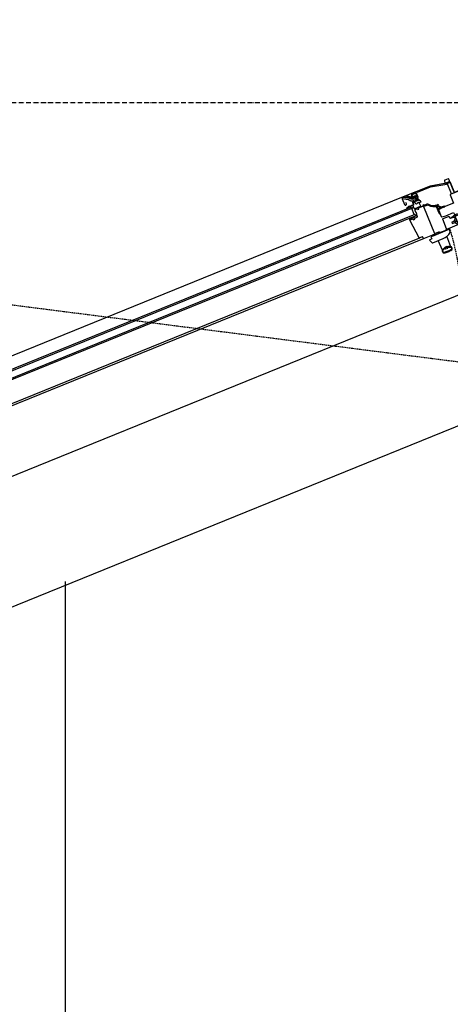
# Model space of a CAD drawing. Header units: millimetres. Extents: x -297000 to 504135, y -166520 to 252050.
# Tile 292 of 416: x 16853 to 17908, y -9113 to -6697. Entities that reach past the tile are written whole.
import ezdxf

# ---------------------------------------------------------------- set-up
doc = ezdxf.new("R2010")
doc.units = ezdxf.units.MM
doc.header["$MEASUREMENT"] = 0
for name, pattern in [('ACAD_ISO10W100', [18, 12, -3, 0, -3]), ('CENTER', [50.800000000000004, 31.75, -6.349999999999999, 6.349999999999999, -6.349999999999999]), ('HIDDEN2', [4.762499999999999, 3.175, -1.5875])]:
    doc.linetypes.add(name, pattern=pattern)
for name, color, linetype in [('040_AXPRI_B', 9, 'CENTER'), ('220_WALIN_E', 1, 'Continuous'), ('310_WINDO_E', 1, 'Continuous'), ('310_WINDO_G', 1, 'Continuous')]:
    doc.layers.add(name, color=color, linetype=linetype)

# ---------------------------------------------------------------- blocks, each defined once
blk = doc.blocks.new('GRID02')
at = {"layer": '040_AXPRI_B', "linetype": 'ACAD_ISO10W100'}
blk.add_lwpolyline([(-4000, 8700), (27199.99999785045, 8700)], dxfattribs=at)
blk = doc.blocks.new('VELUX')
at = {"layer": '310_WINDO_E', "color": 8, "linetype": 'HIDDEN2'}
blk.add_lwpolyline([(-184.5886118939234, -309.8431769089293), (-1556.357164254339, 462.4099769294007)], dxfattribs=at)
at = {"layer": '310_WINDO_E', "color": 8}
for points in [[(-161.6204545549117, 118.7208211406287), (-1665.873654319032, 118.7208211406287), (-1665.873654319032, 77.01371055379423)], [(-152.5837629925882, 5.019762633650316), (-1558.883764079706, 5.001187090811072)], [(-1550.133784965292, 10.0001629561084), (-161.3325716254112, 10.02078669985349)], [(-121.190602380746, -38.45033588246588), (-121.9175979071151, -12.64448707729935)], [(-99.1848527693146, -38.45439188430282), (-98.40717948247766, -10.94626253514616)], [(-50.58843390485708, -155.8921760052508), (-1615.588433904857, -155.8921760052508)]]:
    blk.add_lwpolyline(points, dxfattribs=at)
at = {"layer": '310_WINDO_E', "color": 8, "linetype": 'HIDDEN2'}
for centre, start, end in [((-887.9730166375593, 76.28388679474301), 149.9849371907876, 179.7231979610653), ((-852.9730166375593, 76.28388679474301), 329.9848841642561, 354.6872389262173)]:
    blk.add_arc(centre, 771.9007230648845, start, end, dxfattribs=at)
at = {"layer": '310_WINDO_G', "color": 2}
blk.add_line((-50.58855096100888, -35.89217599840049), (-50.5892532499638, -41.89217595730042), dxfattribs=at)
at = {"layer": '310_WINDO_G', "color": 3}
for points in [[(-23.12093343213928, 90.99732448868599), (-18.96818735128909, 95.14909854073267, -0.6681786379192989), (-17.77327054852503, 94.65398392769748), (-17.77473482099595, 82.14398401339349, -0.414213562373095), (-18.274793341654, 81.64404254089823), (-40.67479318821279, 81.64666441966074, -0.414213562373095), (-41.17473466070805, 82.14672294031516), (-41.1706192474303, 117.3067226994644, 0.4142135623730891), (-42.57045537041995, 118.7068865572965), (-51.71342464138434, 118.7079567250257, 0.3541185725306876), (-52.83840099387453, 117.797186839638), (-54.13506354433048, 111.700378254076, -0.414213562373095), (-54.96536815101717, 111.1613102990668), (-90.47045504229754, 118.7124931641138), (-161.6204545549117, 118.7208211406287, 0.4142135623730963), (-165.2708817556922, 115.071248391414), (-165.2726257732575, 100.1712484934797, 0.9999999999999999), (-160.5726258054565, 100.170698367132), (-160.5721985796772, 103.8206983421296)], [(-23.17448144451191, 84.30902156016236), (-23.17295981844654, 97.3090214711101, -0.9999999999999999), (-17.77295985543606, 97.3083894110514), (-17.78028707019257, 44.70838983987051, 0.414213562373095), (11.91623639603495, 15.0049137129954), (146.9162363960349, 15.0049137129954, 0.6681786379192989), (147.6235429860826, 16.71193771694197), (138.3981417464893, 22.13245171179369)], [(-1572.027334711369, 89.0317244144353), (-1578.642029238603, 89.80203719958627, 0.2338904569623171), (-1580.369612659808, 89.39856226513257, -0.5246925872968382), (-1582.90203691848, 90.11979978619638, 0.2464163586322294), (-1584.248284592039, 91.40103838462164), (-1590.624879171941, 93.2171003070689, 0.444655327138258), (-1593.142272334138, 91.64111606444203), (-1593.232182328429, 91.13155992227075, -0.3639702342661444), (-1594.217086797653, 90.30532337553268), (-1607.372097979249, 90.30686314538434, 0.3888787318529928), (-1611.357304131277, 86.65595255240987), (-1611.859791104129, 80.92023261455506, -0.3888787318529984), (-1612.856092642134, 80.0075049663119), (-1662.873303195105, 80.01335938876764, 0.4142135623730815), (-1665.873654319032, 77.01371055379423, 0.4142135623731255), (-1662.87400548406, 74.0133594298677), (-1660.874005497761, 74.0131253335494, -0.41421356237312), (-1659.87412255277, 73.01300829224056), (-1659.878710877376, 33.81269437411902, 1.106206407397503), (-1656.909033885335, 34.1126013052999), (-1657.827276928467, 37.31245428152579), (-1657.827042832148, 39.31245426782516)], [(-133.7732368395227, 91.91795567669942), (-131.6732368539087, 91.91770987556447, -0.4142135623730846), (-130.8733304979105, 91.11761624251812), (-130.8743605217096, 82.31761630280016, -0.414213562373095), (-132.0745009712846, 81.11775676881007), (-146.0745008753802, 81.11939544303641, -0.4142135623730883), (-147.2743604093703, 82.31953589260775), (-147.2735705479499, 89.06771052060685, 0.4477953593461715), (-149.8332897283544, 91.35326875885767), (-154.5041649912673, 90.82243176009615, -0.2635324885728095), (-155.2297859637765, 91.13109024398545, 0.5296731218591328), (-160.0201700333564, 90.85931185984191, -0.2489284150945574), (-160.6623930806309, 90.47177289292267), (-163.1880369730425, 90.33272055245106, 1.105060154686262), (-163.0147904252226, 88.28145128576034), (-160.1244181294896, 88.28111297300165)], [(-1651.188249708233, 55.27961874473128), (-1648.050242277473, 57.23995273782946, -0.5890450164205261), (-1646.520422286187, 56.39172557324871), (-1646.52113627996, 50.29172561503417, -0.4142135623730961), (-1676.824682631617, 19.99527238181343), (-1791.461411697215, 20.00869040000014, 0.0655434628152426), (-1791.720234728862, 19.9746465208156), (-1801.82500266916, 17.26834973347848)], [(-1651.429648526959, 37.5571118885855), (-1651.430121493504, 33.51632608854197, -0.9999999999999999), (-1653.380121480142, 33.51655433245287), (-1653.377617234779, 54.91155418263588, -0.4142135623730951), (-1649.727190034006, 58.56112693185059), (-1630.021215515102, 58.55882038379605, -0.41421356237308), (-1628.371408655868, 56.90862726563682), (-1628.37179997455, 53.56539928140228, -0.9999999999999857), (-1630.371799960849, 53.56563337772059), (-1630.371448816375, 56.56563335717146)]]:
    blk.add_lwpolyline(points, format="xyb", dxfattribs=at)
at = {"layer": '310_WINDO_G', "color": 1}
for points in [[(-139.7978607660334, 104.7955321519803), (-138.5080906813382, 106.0850003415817, 0.1989123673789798), (-138.3909002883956, 106.3678293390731, 0.4142135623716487), (-138.7908534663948, 106.7678761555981), (-139.7408534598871, 106.7679873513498, -0.4142135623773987), (-140.2407949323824, 107.2680458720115, -0.3639702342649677), (-139.8275613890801, 107.7604013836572), (-133.103774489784, 108.9451749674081, 0.3639702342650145), (-132.6905409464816, 109.4375304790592, 0.414213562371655), (-133.1904824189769, 109.9375889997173), (-140.1437862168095, 109.9384028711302, -0.5773502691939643), (-140.7498810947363, 110.9884738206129), (-138.1341668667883, 115.5177993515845, -0.267949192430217), (-137.7011249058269, 115.767748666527), (-130.289800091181, 115.7668811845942, -0.4142135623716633), (-129.789858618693, 115.2668226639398), (-129.7904906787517, 109.8668227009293, -0.4142135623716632), (-130.2905491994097, 109.3668812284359), (-130.6905491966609, 109.3669280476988, 0.4142135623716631), (-131.1906077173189, 108.8669865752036), (-131.1906462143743, 108.5380873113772, 0.3639702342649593), (-130.7775279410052, 108.0456350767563), (-129.153913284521, 107.7591520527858, -0.3639702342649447), (-128.7407950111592, 107.2666998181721, -0.4142135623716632), (-129.24085353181, 106.7667583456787), (-130.1908535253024, 106.7668695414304, 0.4142135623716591), (-130.5909003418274, 106.3669163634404, 0.1989123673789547), (-130.4737761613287, 106.0840599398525), (-128.0533488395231, 103.6630659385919, 0.1989123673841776), (-127.8205174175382, 103.5665920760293, 0.4142135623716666), (-127.4911895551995, 103.8958428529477), (-127.4896479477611, 117.0665534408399, 0.4142135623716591), (-128.4895308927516, 118.0666704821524), (-138.7400861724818, 118.0678702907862, 0.2679491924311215), (-139.6061700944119, 117.5679716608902), (-143.2840456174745, 111.1994259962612, -0.4663076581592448), (-144.0384676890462, 111.0664920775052), (-152.0248137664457, 117.7694252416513), (-161.6426720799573, 117.770550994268), (-160.4488154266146, 117.7704112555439), (-148.8212338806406, 110.588880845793, -0.1085948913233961), (-146.9712921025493, 108.7964028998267, 0.2315054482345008), (-141.2466054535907, 105.2717078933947, -0.1236823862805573), (-139.8532008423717, 104.8297117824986), (-134.4711718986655, 101.5056151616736), (-135.105502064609, 99.14563687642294, -0.2813554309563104), (-135.7817108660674, 98.62688935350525), (-138.8220059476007, 98.61614878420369), (-140.9055273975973, 99.90299184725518, 0.1113443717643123), (-142.153440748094, 100.3325340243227, -0.2130794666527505), (-150.9485267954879, 105.7548930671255, 0.1016607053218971), (-152.7057283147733, 107.4113896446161), (-164.5794259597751, 114.8236917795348, -0.4243871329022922), (-161.6426720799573, 117.770550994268)], [(-157.2100111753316, 115.7700321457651), (-153.4016905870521, 115.7695863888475, -0.1763269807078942), (-153.0803104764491, 115.6525709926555), (-144.9291209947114, 108.8112849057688, 0.3027756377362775), (-143.8264557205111, 108.6892253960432, -0.5622077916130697), (-141.4907949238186, 107.2681921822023), (-141.4910253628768, 105.2994379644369)], [(-135.2099738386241, 91.95839611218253, 0.01401238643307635), (-131.6732368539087, 91.91770987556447, -0.01401238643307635), (-135.2099738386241, 91.95839611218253, -0.7514281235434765), (-139.0579065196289, 91.17254945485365), (-139.6729935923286, 92.96826802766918, -0.1246883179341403), (-139.3429830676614, 94.2703952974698, 0.5118895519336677), (-139.5546578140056, 94.7086865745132), (-143.9784421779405, 95.48925302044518, 0.413478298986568), (-144.3258756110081, 95.24668750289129), (-145.1051307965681, 90.89423054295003, -1.050481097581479), (-145.6990392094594, 90.9742372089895), (-144.8429189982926, 97.23671808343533, -0.3749904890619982), (-143.2574762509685, 98.62000375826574), (-141.2455371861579, 98.61976826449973, -0.1316524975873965), (-140.7955513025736, 98.49913845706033), (-139.342288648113, 97.6598700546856, 0.1320706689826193), (-139.1918001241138, 97.61966046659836), (-135.0587461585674, 97.62597185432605, -0.2126525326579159), (-134.1525368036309, 97.26200115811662, 0.2029353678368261), (-133.7217827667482, 97.07960199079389), (-133.6922265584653, 97.07959853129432, 0.3048829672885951), (-133.1365723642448, 97.45304509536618), (-132.6580567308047, 98.62652373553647), (-132.6552872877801, 99.73594719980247, 0.6135550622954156), (-132.9578843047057, 99.92462593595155), (-133.7202858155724, 99.41608684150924, -0.9584509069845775), (-133.9411451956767, 99.74915340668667), (-133.1549585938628, 100.5186361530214, -0.2044135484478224), (-132.0720557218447, 100.9805120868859, -0.2044135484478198), (-130.9892610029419, 100.5183826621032), (-130.2032545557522, 99.74871589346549, -0.9584509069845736), (-130.4241918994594, 99.41570103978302), (-131.1864743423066, 99.92441859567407, 0.6135550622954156), (-131.4891155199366, 99.7358107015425), (-131.4866057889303, 98.62638661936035), (-131.0083648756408, 97.45279599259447, 0.3048829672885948), (-130.4527981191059, 97.07921936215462), (-130.423241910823, 97.07921590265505, 0.2029353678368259), (-129.9924451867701, 97.26151422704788, -0.5188654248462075), (-128.0541579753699, 96.95566547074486), (-127.7172286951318, 96.27052934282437, 0.1055898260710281), (-127.4586798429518, 95.94246278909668, -0.5722618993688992), (-127.0381744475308, 90.29196573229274, -0.2990716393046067), (-128.1338837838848, 90.21998866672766, 0.1581817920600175), (-131.6732368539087, 91.91770987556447)], [(-128.8068245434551, 98.25548291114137, -0.4931450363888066), (-129.2898599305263, 97.62612948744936), (-130.180828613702, 97.62623377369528, -0.3394542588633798), (-130.6637481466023, 97.99688077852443), (-130.8650946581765, 98.748668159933, -0.4931454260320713), (-130.5752727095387, 99.12627995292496), (-130.4662403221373, 99.12626719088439, 0.4931454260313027), (-130.1764183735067, 99.50387898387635), (-130.6723802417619, 101.355700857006, 0.3394542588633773), (-131.1552997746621, 101.726347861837), (-132.9946369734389, 101.7265631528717, 0.3394542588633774), (-133.4776432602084, 101.3560292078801), (-133.9740386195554, 99.50432348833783, 0.4931454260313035), (-133.6843050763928, 99.12664385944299), (-133.5752726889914, 99.12663109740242, -0.4931454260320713), (-133.2855391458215, 98.74895146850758), (-133.4870616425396, 97.99721124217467, -0.3394542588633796), (-133.9700679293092, 97.62667729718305), (-138.9702456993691, 97.62726255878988, -0.1316524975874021), (-139.3202347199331, 97.72108574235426), (-140.4290055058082, 98.36140790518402, -1.000000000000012), (-139.9289041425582, 99.2273747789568), (-139.0521684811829, 98.72105437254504, 0.1316524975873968), (-138.7021794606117, 98.62723118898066), (-135.7817108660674, 98.62688935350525, 0.339454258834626), (-135.105502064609, 99.14563687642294), (-133.9898282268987, 103.3074397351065, 0.1539147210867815), (-134.0081422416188, 103.7280293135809), (-134.965012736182, 106.3579671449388, 0.339454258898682), (-135.64110008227, 106.8768729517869), (-139.7685137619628, 106.8773560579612, -0.8838569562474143), (-139.8537674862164, 107.5668038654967), (-138.6183967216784, 107.8772214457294), (-134.9862160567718, 107.8767963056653, 1), (-134.1862160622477, 107.8767026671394), (-130.3038541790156, 107.8762482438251), (-129.0685561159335, 107.5655414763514, -0.8838569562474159), (-129.1539712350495, 106.8761136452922), (-133.0839679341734, 106.8765736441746, 0.4931454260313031), (-133.7602191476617, 105.9954794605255), (-132.5084878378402, 103.2453329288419, 0.3394542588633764), (-131.832400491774, 102.7264271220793), (-131.1551827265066, 102.7263478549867, -0.3394542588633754), (-129.7064241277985, 101.6144068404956), (-128.806824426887, 98.2554824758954)], [(-1552.752525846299, 64.00046984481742), (-1558.992672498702, 60.08607464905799, -0.1410144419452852), (-1559.25842829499, 60.00963687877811), (-1559.575759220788, 60.00967402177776, -0.5479027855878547), (-1559.717391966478, 60.53612698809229), (-1557.281161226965, 62.91749315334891, 0.7740874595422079), (-1557.921242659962, 64.00107483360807, 0.1273401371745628), (-1558.201758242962, 63.8353717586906), (-1561.869314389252, 60.15695369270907, -0.1993271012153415), (-1562.223448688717, 60.00998392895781), (-1562.603602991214, 60.01002842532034, -0.6701119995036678), (-1562.814538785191, 60.5233152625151), (-1560.373487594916, 62.93786080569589, 0.80753206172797), (-1561.069084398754, 64.00144328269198, 0.106481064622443), (-1561.298184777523, 63.8516086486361), (-1564.947165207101, 60.15890288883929, -0.2004910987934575), (-1565.302876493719, 60.0103443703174), (-1565.68929518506, 60.01038959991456, -0.6665598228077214), (-1565.902315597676, 60.52159410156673), (-1563.47386796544, 62.97132496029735, 0.9999998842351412), (-1564.40533254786, 63.87817320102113), (-1568.023377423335, 60.16191694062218, -0.2024250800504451), (-1568.381691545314, 60.01070473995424), (-1582.176750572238, 60.01231942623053, -0.3647853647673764), (-1582.669353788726, 60.42697067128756), (-1583.247407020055, 63.76368861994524, 0.3647853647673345), (-1583.542968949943, 64.01247936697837), (-1584.538389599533, 64.0125958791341, 0.3647135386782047), (-1584.833996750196, 63.76394927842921), (-1585.413737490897, 60.42716611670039, -0.3647135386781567), (-1585.906415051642, 60.01275597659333), (-1616.672576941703, 60.01635709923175), (-1626.161010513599, 61.50499771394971), (-1638.291749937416, 61.50655469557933), (-1650.270668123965, 60.08255481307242, 0.08308792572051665), (-1650.524140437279, 60.0085370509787), (-1653.168512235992, 58.73145243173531, 1.000000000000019), (-1652.601635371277, 57.56155900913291), (-1650.166386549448, 58.74156924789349, -0.08341632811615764), (-1649.911974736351, 58.81604149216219), (-1638.214835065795, 60.20654481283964), (-1626.262452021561, 60.20501072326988), (-1616.706172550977, 58.70572576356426, -0.3293791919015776), (-1616.288732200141, 58.28273975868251), (-1615.703961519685, 54.20470732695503, 0.869286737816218), (-1614.574100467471, 54.20786876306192), (-1614.01280300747, 58.57998587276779, -0.3747155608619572), (-1613.517417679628, 59.01178500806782), (-1587.839792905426, 59.00037393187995, -0.4142135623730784), (-1587.339851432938, 58.50031541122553), (-1587.340588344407, 52.20451823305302, 0.441346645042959), (-1585.840763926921, 50.70434267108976), (-1582.349532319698, 50.70393402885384, 0.437042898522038), (-1580.849356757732, 52.20375844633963), (-1580.848609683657, 58.58637971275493, -0.3639702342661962), (-1580.356157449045, 58.99949798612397), (-1561.834925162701, 59.00573566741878, -0.414213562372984), (-1561.534960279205, 58.70570055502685), (-1561.535193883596, 56.7099033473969, 0.8542027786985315), (-1557.535193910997, 56.7094351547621), (-1557.534996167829, 58.39885228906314, -0.4931454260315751), (-1557.157316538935, 58.68858583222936), (-1543.820368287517, 58.68912754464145, 0.9565027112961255), (-1543.762498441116, 59.98655311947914), (-1553.614346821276, 60.86599846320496, -0.7185673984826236), (-1553.835587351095, 61.78758036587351), (-1552.090739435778, 62.88210981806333, 0.9725396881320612), (-1552.752525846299, 64.00046984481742, 0.01392129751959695), (-1552.783669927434, 63.98204042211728)], [(-1610.281165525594, 26.81218439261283, -1.073253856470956), (-1610.351450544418, 27.80721144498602), (-1598.826332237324, 29.40586246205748), (-1592.0809078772, 29.40507292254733), (-1592.081376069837, 25.40507294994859), (-1597.649468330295, 25.40572468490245), (-1597.016825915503, 27.05756668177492, 0.5578057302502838), (-1597.533027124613, 27.73396181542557), (-1598.283009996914, 27.65968957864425), (-1610.351567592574, 26.80721145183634)]]:
    blk.add_lwpolyline(points, format="xyb", dxfattribs=at)
for points in [[(-41.17159069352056, 109.0071809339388), (-41.17135659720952, 111.0071809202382), (-49.74872889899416, 111.0081848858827, -0.1543871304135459), (-54.55151311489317, 110.5418228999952), (-89.91467569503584, 118.0628214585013), (-124.8986536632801, 118.0671961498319), (-124.8988877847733, 116.0669811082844), (-90.12542323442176, 116.062910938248), (-54.9675654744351, 108.5855763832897, 0.1433809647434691), (-49.36376686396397, 109.0081398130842), (-44.72137314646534, 109.0075964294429)], [(-155.3169307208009, 91.15117329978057), (-154.9412164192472, 88.28050628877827), (-160.1244181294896, 88.28111297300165), (-159.4303900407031, 91.51690071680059, -0.4494148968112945)], [(-125.4870802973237, 79.79185868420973), (-123.2879092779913, 79.79160127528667, -0.244237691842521), (-122.4698057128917, 79.36650564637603, 0.2442376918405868), (-120.0154950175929, 78.0912187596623), (-114.229773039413, 78.09054155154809, -0.2397059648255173), (-111.8053552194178, 76.85703399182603, 0.2453867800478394), (-91.80757513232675, 67.01481674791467), (-88.83784245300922, 67.01396755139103), (-88.83727055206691, 69.01396746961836), (-91.8317187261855, 69.01482373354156, -0.2456447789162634), (-110.1905743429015, 78.03707123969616, 0.2395505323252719), (-114.2295389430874, 80.09054153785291), (-120.0152609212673, 80.0912187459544, -0.2442376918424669), (-120.8333644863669, 80.51631437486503, 0.2442376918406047), (-123.2876751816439, 81.79160126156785), (-125.4868462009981, 81.79185867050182)], [(-148.2016980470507, 62.17306681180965, 0.5596507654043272), (-155.9022088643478, 61.85929807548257, -0.3262996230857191), (-156.0927425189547, 61.7201737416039), (-159.0125804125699, 61.72051550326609, -0.2962134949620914), (-159.1952756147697, 61.83918955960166), (-160.1217075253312, 63.92064533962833), (-160.8756970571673, 62.22769043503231, -0.6494075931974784), (-161.4238243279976, 62.22775459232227), (-162.0017589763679, 63.52622606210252), (-162.7265064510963, 61.89892921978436, -0.2962134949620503), (-163.0005909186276, 61.7209822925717), (-163.6885700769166, 61.72175217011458, -0.3888787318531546), (-163.9623883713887, 62.02064263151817), (-163.9623721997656, 62.15880475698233), (-163.4590930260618, 63.63895289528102, 0.2499409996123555), (-167.6622611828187, 63.64583568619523), (-167.0655913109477, 61.88967598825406), (-167.0656074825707, 61.7515138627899, -0.3888787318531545), (-167.3394957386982, 61.45268750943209), (-168.3664140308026, 61.36296491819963, 0.4142135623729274), (-168.5482471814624, 61.14631611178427), (-168.5134315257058, 60.74783415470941, 0.4142135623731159), (-167.8634851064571, 60.20233470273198), (-162.5657923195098, 60.17209766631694), (-159.6273076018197, 60.17175372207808), (-159.6273545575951, 59.77058744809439, 1.000000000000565), (-155.1273545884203, 59.77006073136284), (-155.1273076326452, 60.17122700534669), (-148.4788784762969, 60.17044881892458, 0.2503887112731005), (-148.2294836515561, 60.30365632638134), (-147.1926575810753, 61.52047792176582, 0.5995026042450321), (-147.4419821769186, 61.98727041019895), (-147.9243441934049, 61.98732686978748, -0.3038513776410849)], [(-94.1235136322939, 46.58070469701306), (-93.07888727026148, 46.67197445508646), (-93.07865201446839, 48.68188049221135, -0.3831066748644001), (-93.26581581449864, 48.87266135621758), (-93.58744452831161, 56.15939031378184, -0.4027267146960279), (-92.67180782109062, 57.20000328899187), (-81.77972134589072, 58.1114755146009), (-79.34913870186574, 58.11119101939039), (-76.18479742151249, 58.17388039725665), (-76.18468775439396, 59.11082063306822, 0.41421356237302), (-77.18457069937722, 60.11093767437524), (-81.86314057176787, 60.11148529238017), (-83.5153968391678, 59.9732210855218, -0.2207343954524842), (-83.91068690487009, 60.11796754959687), (-89.9519085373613, 66.16060357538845, -0.6681786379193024), (-89.59825524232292, 67.0141155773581), (-92.94389342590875, 67.01450717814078, -0.03863897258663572), (-96.50013927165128, 67.20358331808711, 0.005182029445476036), (-95.99999077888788, 67.11561759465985, -0.3670636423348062), (-95.5814928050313, 66.62224637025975), (-95.58273382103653, 56.01963634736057, 0.01105729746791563), (-95.58224747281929, 55.99752980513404), (-95.20669824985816, 47.48919307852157, 0.4140144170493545)], [(-93.58159428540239, 65.7551327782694, -0.6681786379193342), (-92.72799951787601, 66.10858625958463), (-87.11813341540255, 60.49740675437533, -0.6383580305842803), (-87.4300328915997, 59.64563627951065), (-92.83858900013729, 59.19303716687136, 0.01452509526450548), (-93.0117510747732, 59.17346757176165, -0.4563527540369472), (-93.58230671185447, 59.66852296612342)], [(-69.26720767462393, 26.61001073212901, -0.8497457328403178), (-69.42637224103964, 27.58398119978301), (-59.51227116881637, 30.91447098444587, 0.09464960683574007), (-58.95942344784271, 30.80880425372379), (-53.08074383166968, 30.80811616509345), (-53.0812120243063, 26.80811619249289), (-58.64965066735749, 26.80876796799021), (-58.01700825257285, 28.46060996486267, 0.5578057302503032), (-58.53320946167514, 29.13700509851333)], [(-1601.421562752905, 20.47954327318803), (-1599.989599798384, 18.9247059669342), (-1597.414042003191, 16.38207964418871), (-1596.9826779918, 16.14276173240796, 0.3249897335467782), (-1596.282450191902, 16.22856565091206), (-1596.28225390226, 17.90556460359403, -0.6681786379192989), (-1595.77009704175, 18.11763669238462), (-1595.070178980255, 17.41755476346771, -0.1989123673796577), (-1594.982335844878, 17.20541244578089, 0.1871993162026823), (-1593.982394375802, 16.7052954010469), (-1587.882394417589, 16.70458140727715), (-1587.8827689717, 13.50458142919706), (-1593.982768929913, 13.50529542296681, 0.2959281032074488), (-1594.982850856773, 12.80541247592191, -0.1989123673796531), (-1595.070743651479, 12.59329072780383), (-1595.600094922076, 12.06406336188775, -0.6681786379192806), (-1596.282904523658, 12.34698599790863), (-1596.282713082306, 13.9825635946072, 0.3249897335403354), (-1596.697380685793, 14.55329300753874), (-1597.166560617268, 14.70566808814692), (-1600.431223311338, 18.51864839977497), (-1601.872303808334, 20.09293969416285, -1.154966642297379)], [(-131.2139473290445, 5.026144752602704), (-131.2142049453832, 2.825201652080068), (-86.71420525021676, 2.819993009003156), (-86.7139720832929, 4.81205269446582), (-91.15709482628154, 4.812572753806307), (-91.50718315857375, 5.03545778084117, 0.6985882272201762), (-95.14356463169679, 3.248866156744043), (-110.1435646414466, 3.250621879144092, 0.2549802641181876), (-114.0405265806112, 5.979507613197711), (-124.2202573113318, 5.969463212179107, -0.3071037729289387), (-125.6139474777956, 5.024546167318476), (-125.6139474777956, 5.024546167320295), (-131.2139474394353, 5.025201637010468)], [(-61.40304454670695, 10.37275299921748), (-61.5731688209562, 12.52166920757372, 0.3786120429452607), (-64.43167694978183, 15.28199623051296), (-65.39833613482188, 15.3095578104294), (-65.86751606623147, 15.46193289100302, -0.3249897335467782), (-66.28218366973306, 16.03266230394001), (-66.28198738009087, 17.7096612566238, 0.6681786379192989), (-66.79409458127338, 17.9218532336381), (-67.4941765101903, 17.22193517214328, 0.1989123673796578), (-67.58206930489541, 17.00981342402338), (-67.58212782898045, 16.50981342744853), (-74.68212778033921, 16.51064446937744), (-74.68250233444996, 13.31064449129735), (-67.58250238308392, 13.30981344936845), (-67.58260772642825, 12.40981345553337), (-66.96551381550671, 11.86831986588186, 0.6681786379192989), (-66.28263800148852, 12.15108265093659), (-66.28244656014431, 13.78666024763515, -0.3249897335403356), (-65.86764536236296, 14.35729257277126), (-65.39842977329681, 14.50955781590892), (-65.13884586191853, 14.52028951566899, -0.404325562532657), (-62.01287307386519, 11.76010507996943), (-61.90304454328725, 10.37281152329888, 0.9999999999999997)]]:
    blk.add_lwpolyline(points, format="xyb", close=True, dxfattribs=at)
for points in [[(-41.17159074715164, 109.006722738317), (-41.17486809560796, 81.00672294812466), (-48.8248683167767, 81.0076183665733), (-48.82159096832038, 109.0076181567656)], [(-1590.374015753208, 88.27999504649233), (-150.572017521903, 88.27999488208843), (-150.5724857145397, 84.27999490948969), (-1590.374015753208, 84.27999501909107), (-1590.374015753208, 88.27999504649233)], [(-1590.376356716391, 68.28777872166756), (-150.5743584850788, 68.27999501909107), (-150.5748266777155, 64.27999504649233), (-1590.376356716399, 64.27999504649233), (-1590.375888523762, 68.27999501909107)]]:
    blk.add_lwpolyline(points, close=True, dxfattribs=at)
for points in [[(-1588.374483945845, 84.28777861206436), (-1588.376356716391, 68.28777872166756)], [(-152.5725743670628, 68.2799950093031), (-152.5724857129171, 84.28028695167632)]]:
    blk.add_lwpolyline(points, dxfattribs=at)
at = {"layer": '310_WINDO_G', "color": 2}
for points in [[(-125.583763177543, 5.016602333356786), (-152.5837629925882, 5.019762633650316, -0.414213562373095), (-154.083587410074, 6.519938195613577), (-154.0832947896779, 9.01993817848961, 0.414213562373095), (-155.0831777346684, 10.02005521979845), (-161.3325716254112, 10.02078669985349, -0.3838640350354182), (-162.8241972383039, 11.36416860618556), (-167.7006143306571, 57.81247546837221, -0.4452286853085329), (-165.7113119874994, 60.02129956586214), (-160.1159380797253, 60.02064463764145, 1.095445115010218), (-154.638712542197, 60.02000353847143), (-147.0773253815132, 60.01911849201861), (-147.0763889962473, 68.01911843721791), (-146.0763890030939, 68.01900138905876), (-146.0759208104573, 72.01900136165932), (-147.0759208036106, 72.01911840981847), (-147.0753355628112, 77.0191183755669), (-146.0751014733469, 79.01900131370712), (-140.0751015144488, 79.01829902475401), (-140.0753941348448, 76.5182990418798), (-137.0753941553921, 76.51794789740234), (-137.0749844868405, 80.01794787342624), (-125.5749845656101, 80.01660181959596, -0.4142135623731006), (-124.0751601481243, 78.5164262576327), (-124.0835876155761, 6.516426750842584, -0.414213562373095)], [(-1600.384669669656, -2.73328455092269, -0.3888787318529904), (-1601.754110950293, -4.227416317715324), (-1606.172045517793, -4.613414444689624, 0.3888787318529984), (-1607.085006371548, -5.609502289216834), (-1607.089662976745, -45.39317084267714, -0.4142135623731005), (-1608.589838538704, -46.89299526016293), (-1615.589838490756, -46.89299526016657), (-1615.588433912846, -34.8921760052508), (-1628.088433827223, -34.89071300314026), (-1628.089253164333, -41.89071285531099), (-1638.490107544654, -49.18949550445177), (-1642.390107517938, -49.1890390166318), (-1644.389873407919, -47.18880493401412), (-1644.386303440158, -16.68880514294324), (-1643.886244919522, -16.18886367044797), (-1639.386244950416, -16.18939038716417), (-1639.385964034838, -13.78939040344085), (-1643.88596400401, -13.78886368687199), (-1644.38590547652, -13.28880516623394), (-1644.377700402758, 56.8111943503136), (-1643.377583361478, 57.81107729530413), (-1632.468492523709, 57.80980040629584), (-1631.378285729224, 51.80967275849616), (-1628.378285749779, 51.8093216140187), (-1628.377500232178, 58.52038480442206), (-1627.885047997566, 58.9335030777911), (-1623.158520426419, 58.09951829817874, -0.2914734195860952), (-1621.97023142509, 57.01039614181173), (-1614.079724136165, 27.54882878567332, 0.3394542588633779), (-1613.113885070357, 26.8075347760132), (-1605.412821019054, 26.80663338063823, -0.3149557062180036), (-1604.004038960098, 25.82125790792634), (-1600.473561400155, 16.15538864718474, -0.08780315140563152), (-1600.382519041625, 15.64058855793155)], [(-1594.936790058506, 12.80540708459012, 0.0763208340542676), (-1594.982885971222, 12.50541247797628), (-1594.983165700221, 10.11555008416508, 0.08748866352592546), (-1594.892764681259, 9.602509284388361), (-1593.579204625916, 5.992217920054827, 0.3152987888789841), (-1592.169781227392, 5.005083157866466), (-1558.883764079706, 5.001187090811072, 0.414213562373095), (-1557.38358851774, 6.50101150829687), (-1557.383295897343, 9.001011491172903, -0.414213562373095), (-1556.383178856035, 10.00089443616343), (-1550.133784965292, 10.0001629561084, 0.3838640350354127), (-1548.641844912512, 11.34319564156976), (-1543.891342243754, 56.49037568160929, 0.4452286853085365), (-1545.880127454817, 58.69966540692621), (-1556.677478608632, 58.70092921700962, 0.4131178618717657), (-1557.180185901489, 58.20098805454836), (-1557.18053704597, 55.20098807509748, -0.414213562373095), (-1557.68059556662, 54.70104660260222), (-1561.380595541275, 54.70147968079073, -0.414213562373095), (-1561.880537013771, 55.20153820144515), (-1561.880185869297, 58.20153818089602, 0.414213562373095), (-1562.380127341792, 58.70159670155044), (-1579.880127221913, 58.70364504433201, 0.4142135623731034), (-1580.880244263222, 57.70376209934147), (-1580.880888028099, 52.2037621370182, -0.414213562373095), (-1582.381063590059, 50.70393771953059), (-1585.881063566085, 50.70434738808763, -0.414213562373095), (-1587.380887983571, 52.20452295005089), (-1587.380244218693, 57.70452291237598, 0.414213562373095), (-1588.380127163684, 58.70463995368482), (-1612.377478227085, 58.70744879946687, 0.414213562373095), (-1612.877536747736, 58.20750732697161), (-1612.878964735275, 46.00750741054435, 0.414213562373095), (-1612.37902326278, 45.50744888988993), (-1605.679023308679, 45.50666466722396, -0.414213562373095), (-1604.679140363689, 44.50654762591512), (-1604.680689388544, 31.27246639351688, 0.3394542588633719), (-1603.939621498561, 30.30645381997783), (-1600.58090781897, 29.40606783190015), (-1592.0809078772, 29.40507292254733), (-1592.081376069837, 25.40507294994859), (-1599.211900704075, 25.40590756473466, 0.5205670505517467), (-1600.151750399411, 24.0639974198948), (-1599.06019084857, 21.06386963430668, 0.315298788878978), (-1598.120575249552, 20.40577979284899), (-1595.981961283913, 20.40552947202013, -0.414213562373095), (-1594.982078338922, 19.40541243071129), (-1594.982277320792, 17.70541244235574, 0.1316524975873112), (-1594.848361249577, 17.20539676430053, 0.2679491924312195), (-1593.982394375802, 16.7052954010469), (-1587.882394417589, 16.70458140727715), (-1587.8827689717, 13.50458142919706), (-1593.982768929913, 13.50529542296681, 0.3275382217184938)], [(-74.68279202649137, 13.31064452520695), (-67.5827920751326, 13.30981348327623), (-67.58289741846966, 12.40981348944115), (-64.52259551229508, 9.348795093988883, -0.1989123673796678), (-64.08337983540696, 8.288083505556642), (-64.08361143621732, 6.309403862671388, -0.414213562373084), (-65.58378699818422, 4.809579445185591), (-90.58378682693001, 4.812505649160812, -0.414213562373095), (-92.0836112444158, 6.312681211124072), (-92.08068504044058, 31.31268103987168, -0.414213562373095), (-90.58050947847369, 32.81250545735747), (-76.58050957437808, 32.81086678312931, -0.414213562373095), (-75.08068515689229, 31.31069122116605), (-75.08105971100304, 28.11069124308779, 0.414213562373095), (-73.58123529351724, 26.61051568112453), (-65.58123534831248, 26.60957929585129, -0.414213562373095), (-64.08141093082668, 25.10940373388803), (-64.08182980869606, 21.53072410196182, -0.1989123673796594), (-64.52129378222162, 20.47011536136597), (-67.58231217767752, 17.4098134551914), (-67.58241752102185, 16.50981346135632), (-74.6824174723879, 16.51064450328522)], [(-109.1858304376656, -12.64597730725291, 0.1667956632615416), (-87.69556602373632, -5.274669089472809, 0.1940821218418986), (-87.13171693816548, -4.304383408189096), (-86.18918452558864, 2.240782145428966, 0.4567162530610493), (-86.68402094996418, 2.812049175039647), (-132.184020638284, 2.817374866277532), (-135.1840791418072, 2.317726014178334), (-135.1847229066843, -3.182273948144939), (-140.8578343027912, -3.181609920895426), (-141.1847777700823, -3.650647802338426), (-138.229305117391, -11.66191212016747, 0.3140689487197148), (-136.8221914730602, -12.64274252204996)], [(-121.4894350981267, -43.44164495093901), (-121.489124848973, -40.79103383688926, -0.2453926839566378), (-120.9318571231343, -39.72425170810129, -0.09864253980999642), (-114.1986283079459, -36.78592808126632, -0.4786669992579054), (-113.2887417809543, -37.51877523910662), (-113.2888102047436, -38.1033533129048, 0.414213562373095), (-112.7888687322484, -38.60341183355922), (-112.2888687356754, -38.6034703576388, 0.4142135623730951), (-111.7888102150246, -38.10352888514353), (-111.788634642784, -36.603528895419, -0.414213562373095), (-111.0385468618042, -35.85361668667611), (-109.3385468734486, -35.8538156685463, -0.4142135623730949), (-108.5886346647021, -36.60390344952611), (-108.5888102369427, -38.10390343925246, 0.414213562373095), (-108.0888687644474, -38.60396195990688), (-107.5888687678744, -38.60402048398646, 0.4142135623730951), (-107.0888102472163, -38.10407901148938), (-107.088741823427, -37.51950093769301, -0.4786669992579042), (-106.1786837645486, -36.78686680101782, -0.09864253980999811), (-99.44614298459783, -39.72676657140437, -0.2453926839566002), (-98.88912500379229, -40.79367912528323), (-98.88943525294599, -43.44429023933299, -0.3592692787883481), (-100.3476420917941, -45.21133093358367, -0.09587320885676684), (-120.0316419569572, -45.20902695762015, -0.3592692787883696)]]:
    blk.add_lwpolyline(points, format="xyb", close=True, dxfattribs=at)
for points in [[(-20.57498528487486, 80.00431176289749), (-21.57486822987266, 81.00442880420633), (-52.17486802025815, 81.00801047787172), (-53.17498506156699, 80.00812753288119), (-53.17754841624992, 58.10812768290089), (-81.72754822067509, 58.11146940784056), (-91.76569643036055, 56.84455006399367, 0.3778685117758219), (-93.07787075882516, 55.35653158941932), (-93.07974206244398, 39.36906436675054, 0.3778685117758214), (-91.76791610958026, 37.88073875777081), (-81.73006475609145, 36.61146955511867), (-61.58006489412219, 36.60911103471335), (-61.58043695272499, 33.43043140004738, 0.1989123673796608), (-61.14122127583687, 32.36971981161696), (-60.02003218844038, 31.24826822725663, 0.1989123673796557), (-58.95942344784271, 30.80880425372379), (-53.08074383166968, 30.80811616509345), (-53.0812120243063, 26.80811619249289), (-60.02945345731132, 26.80892947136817, 0.4241829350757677), (-61.52877227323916, 25.25823890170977), (-59.08918155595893, -46.89217592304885), (-50.58983849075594, -46.89217592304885), (-50.58843391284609, -34.8921760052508), (-38.08843399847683, -34.89363910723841), (-38.08925333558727, -41.89363905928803), (-27.69010785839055, -49.19485631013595), (-22.59010789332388, -49.19545325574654), (-20.58987381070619, -47.19568736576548), (-20.58636236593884, -17.19568757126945), (-21.58624531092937, -16.19557052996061), (-25.58624528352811, -16.19510233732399), (-25.58596436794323, -13.79510235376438), (-21.58596439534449, -13.795570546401), (-20.58584735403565, -12.79568760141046), (-20.57498528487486, 80.00431176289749)], [(-113.2876930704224, -35.31359701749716, -0.3568872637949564), (-113.371709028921, -35.4083368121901, 0.1125732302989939), (-121.61745613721, -38.73938928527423, 0.2453926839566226), (-122.6891248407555, -40.79089337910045), (-122.6894350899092, -43.44150449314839, 0.3592692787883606), (-120.2597798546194, -46.38714117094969, 0.04782695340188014), (-110.1898929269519, -47.3537630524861, 0.04782695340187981), (-100.1197799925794, -46.38949852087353, 0.3592692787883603), (-97.68943526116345, -43.44443069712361), (-97.68912501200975, -40.79381958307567, 0.2453926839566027), (-98.76031343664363, -38.74206467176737, 0.1125732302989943), (-107.0052805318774, -35.40908199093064, -0.3568872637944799), (-107.0892743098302, -35.31432253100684, 0.4026134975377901), (-108.0883713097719, -34.35396198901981), (-112.2883712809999, -34.35347038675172, 0.4026134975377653), (-113.2876930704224, -35.31359701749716, -0.4026134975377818), (-112.2883712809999, -34.35347038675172), (-108.0883713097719, -34.35396198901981, -0.4026134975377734), (-107.0892743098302, -35.31432253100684)]]:
    blk.add_lwpolyline(points, format="xyb", dxfattribs=at)
at = {"layer": '310_WINDO_G', "color": 3}
for points in [[(-1694.385099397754, 2.004897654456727), (-1646.885099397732, 2.004897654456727, -0.414213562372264), (-1644.385099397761, -0.4951023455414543), (-1644.385099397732, -13.49510234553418, 0.414213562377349), (-1643.885099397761, -13.99510234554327), (-1639.585099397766, -13.99510234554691), (-1639.585099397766, -15.99510234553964), (-1643.885099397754, -15.995102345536, -0.4142135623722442), (-1646.385099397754, -13.49510234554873), (-1646.385099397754, -0.4951023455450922, 0.4142135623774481), (-1646.885099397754, 0.004897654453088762), (-1654.485665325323, 0.00489765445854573), (-1654.485665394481, -10.995102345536), (-1664.973840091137, -10.99510234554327), (-1664.970946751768, 0.004897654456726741), (-1694.385099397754, 0.004897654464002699)], [(29.41415264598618, 2), (-18.08584735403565, 2, 0.414213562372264), (-20.58584735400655, -0.5), (-20.58584735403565, -13.49999999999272, -0.414213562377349), (-21.08584735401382, -14.00000000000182), (-25.38584735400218, -14.00000000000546), (-25.38584735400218, -15.99999999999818), (-21.08584735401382, -15.99999999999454, 0.4142135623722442), (-18.5858473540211, -13.50000000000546), (-18.58584735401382, -0.500000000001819, -0.4142135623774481), (-18.08584735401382, -3.637978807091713e-12), (-10.485281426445, 0), (-10.48528135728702, -10.99999999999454), (0.002893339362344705, -11.00000000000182), (0, 0), (29.41415264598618, 7.275957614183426e-12)]]:
    blk.add_lwpolyline(points, format="xyb", close=True, dxfattribs=at)
for points in [[(-1662.970946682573, 0.004897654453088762), (-1662.973313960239, -8.995102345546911), (-1656.485665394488, -8.995102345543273), (-1656.485665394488, 0.00489765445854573)], [(-2.000000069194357, -5.456968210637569e-12), (-1.997632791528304, -9.000000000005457), (-8.485281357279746, -9), (-8.485281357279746, 1.818989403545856e-12)]]:
    blk.add_lwpolyline(points, close=True, dxfattribs=at)
at = {"layer": '310_WINDO_G', "color": 2}
for points in [[(-1615.588433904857, -35.8921760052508), (-1615.588433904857, -155.8921760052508), (-1639.588433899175, -155.8926980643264), (-1639.588122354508, -50.19217767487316), (-1637.358335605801, -50.1921759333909), (-1626.274272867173, -42.41200358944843), (-1626.274277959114, -35.89216727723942), (-1615.588433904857, -35.8921760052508)], [(-50.58843390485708, -35.8921760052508), (-50.58843390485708, -155.8921760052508), (-26.58843391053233, -155.8926980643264), (-26.58874545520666, -50.19217767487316), (-28.81853220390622, -50.1921759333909), (-39.90259494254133, -42.41200358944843), (-39.90258985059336, -35.89216727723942), (-50.58843390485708, -35.8921760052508)]]:
    blk.add_lwpolyline(points, dxfattribs=at)
blk = doc.blocks.new('VELUX_dakraam')
at = {"layer": '310_WINDO_E', "color": 8}
blk.add_lwpolyline([(-251.5006152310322, -284.3700119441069), (-1816.500445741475, -284.3694365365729)], dxfattribs=at)
blk.add_blockref('VELUX', (-80.49213921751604, 168))
blk = doc.blocks.new('1006_X-03.01')
at = {"layer": '220_WALIN_E'}
blk.add_lwpolyline([(4639.9999978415, 3800.002486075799), (4640.002052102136, 7524.35894556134)], dxfattribs=at)
blk.add_blockref('GRID02', (0, 0))
at = {"rotation": 22.10564222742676}
blk.add_blockref('VELUX_dakraam', (5799.99999787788, 8293.417807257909), dxfattribs=at)

msp = doc.modelspace()

# ---------------------------------------------------------------- block references
msp.add_blockref('1006_X-03.01', (12325.00000211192, -15600.00000125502))

doc.saveas('drawing.dxf')
